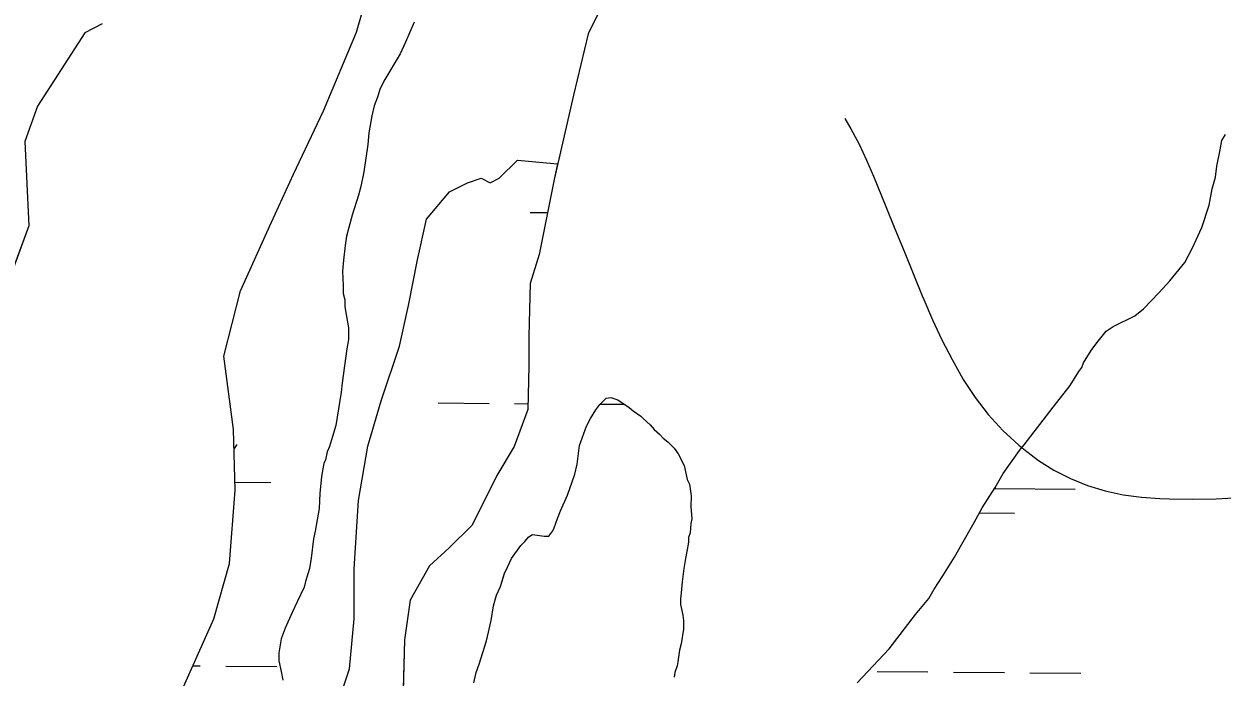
# Model space of a CAD drawing. Extents: x 3271442 to 3309282, y 752266 to 777610.
# Drawn here: x 3286138 to 3286890, y 767508 to 767918 of the extents above; entities that cross this region are included whole.
import ezdxf

# ---------------------------------------------------------------- set-up
doc = ezdxf.new("R2010")
doc.units = 0
for name, color, linetype in [('V-BORW-LINE', 7, 'Continuous'), ('V-SITE-VEGE', 7, 'Continuous'), ('V-TOPO-MAJR', 7, 'Continuous'), ('V-TOPO-SHOR', 7, 'Continuous'), ('V-WETL-SWMP', 7, 'Continuous')]:
    doc.layers.add(name, color=color, linetype=linetype)

msp = doc.modelspace()

# ---------------------------------------------------------------- linework, layer by layer
at = {"layer": 'V-BORW-LINE'}
msp.add_spline([(3288895.64, 770368.3), (3288948.33, 770351.59), (3288945.91, 770274.98), (3288924.03, 770188.27), (3288802.06, 769884.95), (3288721.25, 769763.01), (3288606.32, 769551.48), (3288546.84, 769390.64), (3288519.46, 769311.81), (3288413.57, 769096.12), (3288335.41, 768977.4), (3288158.12, 768604.92), (3288099.78, 768456.47), (3288026.03, 768297.52), (3287981.55, 768216.08), (3287877.72, 767982.69), (3287716.3, 767675.69), (3287537.8, 767414.32), (3287422.23, 767213.61), (3287384.93, 767134.64), (3287323.56, 766984.23), (3287210.15, 766750.6), (3287152.61, 766578.17), (3287021.44, 766252.46), (3286920.16, 766027.82), (3286882.61, 765970.77), (3286824.9, 765909.72), (3286802.86, 765958.52), (3286799.57, 766005.84), (3286860.56, 766282.5), (3286933.41, 766428.61), (3286988.83, 766593.11), (3287018.13, 766670.05), (3287095.05, 766821.62), (3287179.4, 766950.51), (3287250.65, 767111.33), (3287335.8, 767252.71), (3287403.67, 767429.91), (3287490.66, 767568.47), (3287565.15, 767720.18), (3287607.61, 767799.93), (3287741.72, 767983.44), (3287809.99, 768125.57), (3287888.23, 768245.22), (3287960.01, 768401.33), (3288128.07, 768810.51), (3288156.86, 768885.7), (3288329.28, 769264.92), (3288408.26, 769413.8), (3288665.26, 769952.61), (3288824.06, 770225.24), (3288895.64, 770368.3)], degree=3, dxfattribs=at)
at = {"layer": 'V-SITE-VEGE'}
for points in [[(3286126.68, 767401.28), (3286154.51, 767398.32), (3286172.15, 767402.8), (3286191.51, 767412.38), (3286207.55, 767443.57), (3286215.59, 767465.13), (3286235.04, 767496.31), (3286256.84, 767545.09), (3286266.64, 767579.72), (3286270.24, 767625.74), (3286269.25, 767663.82), (3286263.19, 767709.88), (3286273.59, 767750.75), (3286293.08, 767793.86), (3286306.85, 767823.93), (3286325.76, 767863.63), (3286346.42, 767912.99), (3286355.65, 767945.34)], [(3286186.75, 767918.19), (3286175.93, 767912.55), (3286146.19, 767866.64), (3286138.15, 767844.51), (3286140.77, 767791.64), (3286119.51, 767734.33)], [(3286382.62, 767919.34), (3286377.21, 767906.7), (3286373.77, 767899.41), (3286363.47, 767882.4), (3286361.02, 767877.05), (3286359.53, 767872.18), (3286357.56, 767866.83), (3286356.08, 767860.5), (3286354.08, 767849.8), (3286353.57, 767842.49), (3286351.06, 767825.45), (3286349.08, 767816.2), (3286347.59, 767810.85), (3286343.64, 767798.2), (3286341.66, 767790.41), (3286340.18, 767785.06), (3286339.18, 767779.21), (3286338.17, 767769.96), (3286337.65, 767763.15), (3286338.1, 767753.89), (3286338.08, 767749.02), (3286339.04, 767745.11), (3286339.02, 767740.73), (3286339.98, 767735.85), (3286341.41, 767727.57), (3286341.38, 767720.26), (3286340.38, 767714.42), (3286337.37, 767692.99), (3286336.86, 767687.15), (3286333.36, 767666.22), (3286331.39, 767659.4), (3286329.41, 767653.08), (3286327.93, 767649.67), (3286326.94, 767644.81), (3286325.96, 767642.38), (3286324.96, 767637.99), (3286324.46, 767634.1), (3286323.45, 767623.87), (3286322.92, 767614.13), (3286320.43, 767600.02), (3286319.43, 767595.15), (3286317.92, 767582.97), (3286316.92, 767576.65), (3286314.45, 767568.37), (3286313.46, 767564.96)], [(3286660.66, 767504.93), (3286680.72, 767526.28), (3286697.37, 767547.65), (3286705.69, 767557.84), (3286709.12, 767563.68), (3286714.52, 767571.93), (3286721.87, 767583.6), (3286726.29, 767591.86), (3286734.14, 767605.47), (3286739.05, 767614.71), (3286747.39, 767627.34), (3286752.29, 767636.09), (3286762.58, 767650.66), (3286765.52, 767654.06), (3286783.64, 767677.86), (3286794.41, 767691.45), (3286799.81, 767700.2), (3286801.77, 767702.63), (3286802.75, 767705.55), (3286807.66, 767713.32), (3286811.09, 767718.18), (3286816.96, 767725.46), (3286821.36, 767728.37), (3286835.03, 767735.13), (3286840.4, 767739.49), (3286850.19, 767749.68), (3286857.04, 767756.96), (3286866.34, 767768.62), (3286871.25, 767777.85), (3286877.15, 767790.5), (3286881.59, 767804.61), (3286883.58, 767814.83), (3286885.56, 767822.13), (3286886.56, 767828.94), (3286888.55, 767839.17), (3286889.55, 767845.01), (3286892, 767848.9)], [(3286333.47, 767488.08), (3286342.01, 767513.72), (3286344.86, 767545.06), (3286344.86, 767576.4), (3286347.71, 767619.14), (3286353.41, 767653.33), (3286361.95, 767681.82), (3286373.34, 767716.01), (3286379.04, 767741.65), (3286384.73, 767770.15), (3286390.43, 767795.79), (3286404.67, 767812.88), (3286416.06, 767818.58), (3286424.61, 767821.43), (3286430.3, 767818.58), (3286436, 767821.43), (3286447.39, 767832.83), (3286472.65, 767830.46), (3286470.39, 767820.63), (3286461.1, 767773.5), (3286455.34, 767755.34), (3286454.64, 767722.38), (3286454.56, 767703.62), (3286453.88, 767676.35), (3286445.26, 767653.08), (3286434.39, 767634.94), (3286418.92, 767603.75), (3286404.65, 767589.6), (3286392.11, 767578.28), (3286380.08, 767556.74), (3286376.57, 767531.75), (3286375.25, 767485.72)], [(3286419.99, 767504.93), (3286421.48, 767511.26), (3286423.45, 767516.61), (3286427.9, 767531.21), (3286430.87, 767543.86), (3286432.37, 767553.11), (3286434.35, 767559.93), (3286436.8, 767565.27), (3286439.28, 767573.54), (3286441.24, 767577.43), (3286443.7, 767582.78), (3286449.58, 767591.04), (3286452.02, 767593.47), (3286454.47, 767596.38), (3286456.91, 767597.83), (3286464.21, 767596.83), (3286467.14, 767596.82), (3286469.59, 767600.21), (3286470.57, 767602.16), (3286472.54, 767608), (3286474.51, 767612.86), (3286478.94, 767622.59), (3286483.37, 767635.72), (3286484.86, 767642.05), (3286486.37, 767653.74), (3286490.8, 767665.9), (3286493.26, 767670.76), (3286496.69, 767676.1), (3286499.14, 767679.5), (3286503.05, 767683.39), (3286505.98, 767683.86), (3286510.36, 767682.38), (3286517.64, 767677.48), (3286520.07, 767675.52), (3286524.93, 767672.09), (3286526.39, 767670.62), (3286530.75, 767666.71), (3286533.18, 767663.78), (3286536.58, 767660.84), (3286539, 767658.39), (3286541.92, 767655.95), (3286545.8, 767652.03), (3286548.22, 767648.61), (3286552.09, 767641.29), (3286553.04, 767636.41), (3286554, 767632.51), (3286555.45, 767629.58), (3286556.39, 767622.27), (3286556.37, 767615.45), (3286556.82, 767607.65)], [(3286556.82, 767607.65), (3286556.32, 767604.73), (3286555.81, 767598.89), (3286554.82, 767595.97), (3286554.81, 767593.05), (3286553.81, 767587.21), (3286552.82, 767582.83), (3286551.82, 767576.49), (3286550.81, 767568.22), (3286550.3, 767561.4), (3286549.8, 767557.5), (3286549.78, 767554.09), (3286550.26, 767552.15), (3286551.21, 767547.27), (3286551.69, 767543.86), (3286551.67, 767538.5), (3286550.17, 767529.25), (3286549.18, 767525.35), (3286548.17, 767518.05), (3286547.68, 767515.62), (3286546.2, 767511.24), (3286545.7, 767508.32)], [(3286313.46, 767564.96), (3286309.04, 767555.73), (3286306.09, 767548.92), (3286301.66, 767539.2), (3286299.2, 767532.38), (3286297.7, 767523.62), (3286297.68, 767518.75), (3286299.12, 767511.92), (3286300.07, 767506.56)]]:
    msp.add_lwpolyline(points, dxfattribs=at)
at = {"layer": 'V-TOPO-MAJR'}
msp.add_lwpolyline([(3286652.89, 767858.94), (3286656.69, 767852.43), (3286661.91, 767842.77), (3286666.63, 767832.85), (3286671.01, 767822.77), (3286678.71, 767803.74), (3286684.4, 767789.7), (3286690.1, 767775.66), (3286695.8, 767761.62), (3286701.52, 767747.58), (3286702.46, 767745.27), (3286707.98, 767732.53), (3286713.86, 767719.97), (3286720.29, 767707.67), (3286727.08, 767695.56), (3286727.28, 767695.22), (3286734.78, 767683.86), (3286742.98, 767673.1), (3286752.23, 767663.23), (3286762.19, 767653.96), (3286765.26, 767651.37), (3286774.54, 767644.41), (3286784.23, 767638.18), (3286794.54, 767633.05), (3286805.28, 767628.65), (3286816.43, 767625.36), (3286827.7, 767622.77), (3286839.17, 767621.24), (3286850.77, 767620.4), (3286856.75, 767620.25), (3286871.42, 767620.13), (3286886.09, 767620.35), (3286900.73, 767621.08)], dxfattribs=at)
at = {"layer": 'V-TOPO-SHOR'}
for points in [[(3286126.68, 767401.28), (3286154.51, 767398.32), (3286172.15, 767402.8), (3286191.51, 767412.38), (3286207.55, 767443.57), (3286215.59, 767465.13), (3286235.04, 767496.31), (3286256.84, 767545.09), (3286266.64, 767579.72), (3286270.24, 767625.74), (3286269.25, 767663.82), (3286263.19, 767709.88), (3286273.59, 767750.75), (3286293.08, 767793.86), (3286306.85, 767823.93), (3286325.76, 767863.63), (3286346.42, 767912.99), (3286355.65, 767945.34)], [(3286507.25, 767943.23), (3286491.78, 767912.04), (3286482.53, 767873.43), (3286470.39, 767820.63), (3286461.1, 767773.5), (3286455.34, 767755.34), (3286454.64, 767722.38), (3286454.56, 767703.62), (3286453.88, 767676.35), (3286445.26, 767653.08), (3286434.39, 767634.94), (3286418.92, 767603.75), (3286404.65, 767589.6), (3286392.11, 767578.28), (3286380.08, 767556.74), (3286376.57, 767531.75), (3286375.25, 767485.72)], [(3286186.75, 767918.19), (3286175.93, 767912.55), (3286146.19, 767866.64), (3286138.15, 767844.51), (3286140.77, 767791.64), (3286119.51, 767734.33)]]:
    msp.add_lwpolyline(points, dxfattribs=at)
at = {"layer": 'V-WETL-SWMP'}
for p, q in [((3286346.42, 767912.99), (3286355.65, 767945.35)), ((3286507.25, 767943.23), (3286491.78, 767912.04)), ((3286186.75, 767918.19), (3286175.93, 767912.55)), ((3286175.93, 767912.55), (3286146.19, 767866.64)), ((3286325.76, 767863.63), (3286346.42, 767912.99)), ((3286491.78, 767912.04), (3286482.53, 767873.43)), ((3286482.53, 767873.43), (3286470.38, 767820.63)), ((3286146.19, 767866.64), (3286138.15, 767844.51)), ((3286306.85, 767823.93), (3286325.76, 767863.63)), ((3286138.15, 767844.51), (3286140.77, 767791.64)), ((3286293.09, 767793.86), (3286306.85, 767823.93)), ((3286470.38, 767820.63), (3286461.1, 767773.5)), ((3286455.47, 767800.01), (3286466.3, 767799.92)), ((3286140.77, 767791.64), (3286119.51, 767734.33)), ((3286273.59, 767750.75), (3286293.09, 767793.86)), ((3286461.1, 767773.5), (3286455.34, 767755.34)), ((3286455.34, 767755.34), (3286454.64, 767722.38)), ((3286263.19, 767709.88), (3286273.59, 767750.75)), ((3286454.64, 767722.38), (3286454.56, 767703.62)), ((3286269.26, 767663.82), (3286263.19, 767709.88)), ((3286454.56, 767703.62), (3286453.88, 767676.35)), ((3286397.64, 767680.41), (3286429.64, 767680.14)), ((3286453.88, 767676.35), (3286445.26, 767653.08)), ((3286445.64, 767680.01), (3286453.97, 767679.94)), ((3286499.34, 767679.71), (3286514.52, 767679.59)), ((3286270.24, 767625.74), (3286269.26, 767663.82)), ((3286445.26, 767653.08), (3286434.39, 767634.94)), ((3286270.11, 767630.72), (3286292.64, 767630.53)), ((3286434.39, 767634.94), (3286418.92, 767603.75)), ((3286266.64, 767579.72), (3286270.24, 767625.74)), ((3286747.16, 767626.83), (3286797.5, 767626.42)), ((3286747.51, 767626.83), (3286747.51, 767627.37)), ((3286737.45, 767611.48), (3286759.38, 767611.3)), ((3286418.92, 767603.75), (3286404.65, 767589.6)), ((3286404.65, 767589.6), (3286392.11, 767578.28)), ((3286256.84, 767545.1), (3286266.64, 767579.72)), ((3286392.11, 767578.28), (3286380.08, 767556.74)), ((3286380.08, 767556.74), (3286376.57, 767531.75)), ((3286235.04, 767496.31), (3286256.84, 767545.1)), ((3286376.57, 767531.75), (3286375.25, 767485.72)), ((3286243.61, 767515.5), (3286248.28, 767515.46)), ((3286264.28, 767515.33), (3286296.28, 767515.06)), ((3286673.15, 767512.01), (3286705.14, 767511.75)), ((3286721.14, 767511.61), (3286753.13, 767511.35)), ((3286769.13, 767511.22), (3286801.13, 767510.96))]:
    msp.add_line(p, q, dxfattribs=at)
for points in [[(3286660.66, 767504.93), (3286680.72, 767526.28), (3286697.37, 767547.65), (3286705.69, 767557.84), (3286709.12, 767563.68), (3286714.52, 767571.94), (3286721.87, 767583.6), (3286726.29, 767591.86), (3286734.14, 767605.47), (3286739.05, 767614.71), (3286747.38, 767627.34), (3286752.29, 767636.09), (3286762.58, 767650.66), (3286765.52, 767654.06), (3286783.64, 767677.86), (3286794.41, 767691.45), (3286799.81, 767700.2), (3286801.77, 767702.63), (3286802.75, 767705.55), (3286807.66, 767713.32), (3286811.09, 767718.18), (3286816.96, 767725.46), (3286821.36, 767728.37), (3286835.03, 767735.13), (3286840.4, 767739.49), (3286850.19, 767749.69), (3286857.04, 767756.96), (3286866.34, 767768.62), (3286871.25, 767777.85), (3286877.15, 767790.5), (3286881.59, 767804.61), (3286883.58, 767814.83), (3286885.56, 767822.13), (3286886.56, 767828.95), (3286888.55, 767839.17), (3286889.55, 767845.01), (3286892, 767848.9)], [(3286470.57, 767602.16), (3286472.54, 767608), (3286474.51, 767612.86), (3286478.94, 767622.59), (3286483.37, 767635.72), (3286484.86, 767642.05), (3286486.37, 767653.74), (3286490.8, 767665.9), (3286493.26, 767670.76), (3286496.69, 767676.1), (3286499.14, 767679.5), (3286503.05, 767683.39), (3286505.98, 767683.86), (3286510.36, 767682.38), (3286517.65, 767677.48), (3286520.07, 767675.52), (3286524.93, 767672.09), (3286526.39, 767670.62), (3286530.75, 767666.71), (3286533.18, 767663.78), (3286536.58, 767660.84), (3286539, 767658.39), (3286541.92, 767655.95), (3286545.8, 767652.03), (3286548.22, 767648.61), (3286552.09, 767641.29), (3286553.04, 767636.41), (3286554, 767632.51), (3286555.45, 767629.58), (3286556.39, 767622.27), (3286556.37, 767615.45), (3286556.82, 767607.65), (3286556.32, 767604.73), (3286555.81, 767598.89), (3286554.82, 767595.97), (3286554.81, 767593.05), (3286553.81, 767587.21), (3286552.82, 767582.83), (3286551.82, 767576.5), (3286550.81, 767568.22), (3286550.3, 767561.4), (3286549.8, 767557.51), (3286549.78, 767554.09), (3286550.26, 767552.14), (3286551.21, 767547.27), (3286551.69, 767543.86), (3286551.67, 767538.5), (3286550.17, 767529.25), (3286549.18, 767525.35), (3286548.17, 767518.05), (3286547.68, 767515.62), (3286546.2, 767511.24), (3286545.7, 767508.32)], [(3286419.99, 767504.93), (3286421.48, 767511.26), (3286423.45, 767516.61), (3286427.9, 767531.21), (3286430.87, 767543.86), (3286432.37, 767553.11), (3286434.35, 767559.92), (3286436.8, 767565.27), (3286439.27, 767573.55), (3286441.24, 767577.43), (3286443.7, 767582.78), (3286449.58, 767591.04), (3286452.02, 767593.47), (3286454.47, 767596.38), (3286456.91, 767597.83), (3286464.21, 767596.83), (3286467.14, 767596.82), (3286469.59, 767600.22), (3286470.57, 767602.16)]]:
    msp.add_lwpolyline(points, dxfattribs=at)
msp.add_arc((3286297.88, 767630.96), 35.25, 138.75625, 143.4679, dxfattribs=at)

doc.saveas('drawing.dxf')
